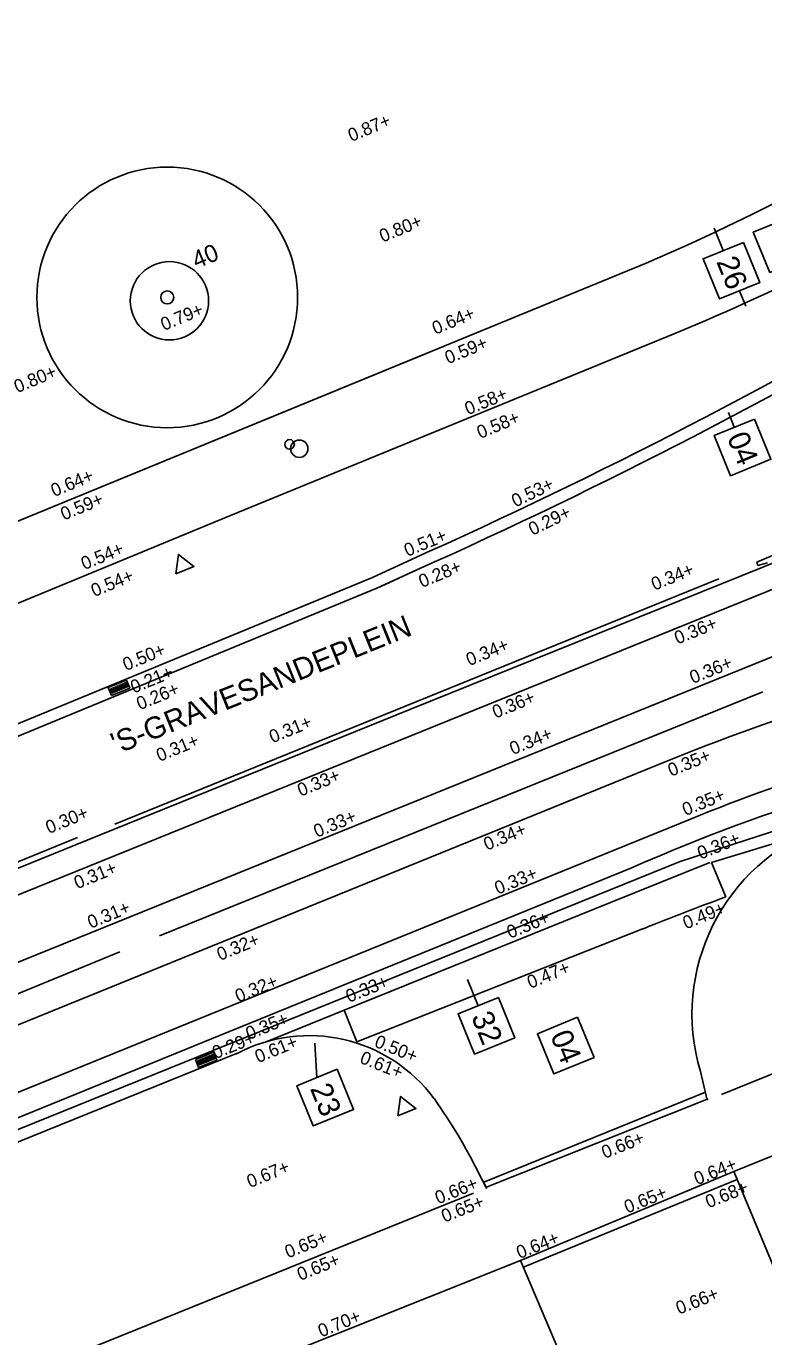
# Model space of a CAD drawing. Extents: x 122462 to 123306, y 485548 to 486417.
# Drawn here: x 122895.16 to 122912.13, y 485798.26 to 485828.43 of the extents above; entities that cross this region are included whole.
import ezdxf

# ---------------------------------------------------------------- set-up
doc = ezdxf.new("R2010")
doc.units = 0
for name, color, linetype in [('B nummers', 7, 'Continuous'), ('B-WE-GR-BOOM-S', 7, 'Continuous'), ('B-WE-GR-BOOM_BOOMDIAMETER', 7, 'Continuous'), ('B-WE-OG-HOOGTEPUNT-S', 7, 'Continuous'), ('B-WE-OG-TOPOGRAFIE_STRAATNAAM', 7, 'Continuous'), ('B-WE-RI-HWA_KOLK-S', 7, 'Continuous'), ('B-WE-VH-KANTOPSLUITING_TROTTOIRBAND_130 150-G', 7, 'Continuous'), ('B-WE-VH-KANTOPSLUITING_TROTTOIRBAND_280 300-G', 7, 'Continuous'), ('B-WE-VH-KANTOPSLUITING_TROTTOIRBAND_NATUURSTEEN_150-G', 7, 'Continuous'), ('B-WE-VH-KANTOPSLUITING_TROTTOIRBAND_NATUURSTEEN_300-G', 7, 'Continuous'), ('B-WE-VH-KANTVERHARDING_EIND_VERHARDING-G', 7, 'Continuous'), ('B-WE-VH-MATERIAALGRENS-G', 7, 'Continuous'), ('B-WE-VH-MATERIAALGRENS_ASFALT-G', 7, 'Continuous'), ('B-WE-VW-MARKERING_OVERIG-G', 7, 'Continuous'), ('V bss 4 strekken', 7, 'Continuous'), ('V Inritband 800x500 natuursteen', 7, 'Continuous'), ('V markering 1-1 10 cm', 7, 'Continuous'), ('V markering figuratie', 7, 'Continuous'), ('V markering ononderbroken streep 10 cm', 7, 'Continuous'), ('V materiaalscheiding algemeen', 7, 'Continuous'), ('V meubilair trammast', 7, 'Continuous'), ('V Rails', 7, 'Continuous'), ('V Trottoirband Natuursteen 150', 7, 'Continuous'), ('V Trottoirband Natuursteen 300', 7, 'Continuous')]:
    doc.layers.add(name, color=color, linetype=linetype)

msp = doc.modelspace()

# ---------------------------------------------------------------- linework, layer by layer
at = {"layer": 'B nummers'}
for p, q in [((122911.197, 485823.263), (122910.988, 485823.777)), ((122911.575, 485822.337), (122911.72, 485821.982)), ((122911.452, 485819.195), (122911.315, 485819.532)), ((122905.559, 485805.878), (122905.313, 485806.481)), ((122901.849, 485804.225), (122901.803, 485805.016))]:
    msp.add_line(p, q, dxfattribs=at)
for points in [[(122912.814, 485824.065), (122913.192, 485823.139), (122912.266, 485822.762), (122911.888, 485823.688)], [(122911.66, 485823.452), (122912.038, 485822.526), (122911.112, 485822.149), (122910.734, 485823.075)], [(122911.915, 485819.384), (122912.293, 485818.458), (122911.367, 485818.08), (122910.989, 485819.006)], [(122906.022, 485806.066), (122906.4, 485805.14), (122905.474, 485804.763), (122905.096, 485805.689)], [(122907.847, 485805.612), (122908.225, 485804.686), (122907.299, 485804.308), (122906.921, 485805.234)], [(122902.312, 485804.414), (122902.69, 485803.488), (122901.764, 485803.11), (122901.387, 485804.036)]]:
    msp.add_lwpolyline(points, close=True, dxfattribs=at)
at = {"layer": 'B-WE-GR-BOOM-S'}
for radius in [3, 0.15]:
    msp.add_circle((122898.404, 485822.185), radius, dxfattribs=at)
for start, end in [(0, 180), (180, 0)]:
    msp.add_arc((122898.404, 485822.185), 0.15, start, end, dxfattribs=at)
at = {"layer": 'B-WE-RI-HWA_KOLK-S'}
for p, q in [((122897.463, 485813.375), (122897.047, 485813.202)), ((122897.54, 485813.19), (122897.463, 485813.375)), ((122897.047, 485813.202), (122897.124, 485813.018)), ((122897.124, 485813.018), (122897.54, 485813.19)), ((122899.468, 485804.811), (122899.05, 485804.642)), ((122899.543, 485804.626), (122899.468, 485804.811)), ((122899.05, 485804.642), (122899.125, 485804.457)), ((122899.125, 485804.457), (122899.543, 485804.626))]:
    msp.add_line(p, q, dxfattribs=at)
for points in [[(122897.189, 485813.21), (122897.219, 485813.222), (122897.259, 485813.126), (122897.229, 485813.113), (122897.189, 485813.21)], [(122897.236, 485813.229), (122897.265, 485813.241), (122897.305, 485813.145), (122897.276, 485813.133), (122897.236, 485813.229)], [(122897.282, 485813.248), (122897.311, 485813.26), (122897.351, 485813.164), (122897.322, 485813.152), (122897.282, 485813.248)], [(122897.328, 485813.267), (122897.357, 485813.279), (122897.397, 485813.183), (122897.368, 485813.171), (122897.328, 485813.267)], [(122897.374, 485813.286), (122897.404, 485813.299), (122897.444, 485813.202), (122897.414, 485813.19), (122897.374, 485813.286)], [(122897.42, 485813.306), (122897.45, 485813.318), (122897.49, 485813.222), (122897.46, 485813.209), (122897.42, 485813.306)], [(122897.097, 485813.171), (122897.127, 485813.184), (122897.167, 485813.087), (122897.137, 485813.075), (122897.097, 485813.171)], [(122897.143, 485813.19), (122897.173, 485813.203), (122897.213, 485813.106), (122897.183, 485813.094), (122897.143, 485813.19)], [(122899.1, 485804.611), (122899.13, 485804.623), (122899.169, 485804.526), (122899.139, 485804.514), (122899.1, 485804.611)], [(122899.146, 485804.63), (122899.176, 485804.642), (122899.215, 485804.545), (122899.185, 485804.533), (122899.146, 485804.63)], [(122899.193, 485804.648), (122899.222, 485804.66), (122899.261, 485804.564), (122899.232, 485804.552), (122899.193, 485804.648)], [(122899.239, 485804.667), (122899.269, 485804.679), (122899.308, 485804.582), (122899.278, 485804.57), (122899.239, 485804.667)], [(122899.285, 485804.686), (122899.315, 485804.698), (122899.354, 485804.601), (122899.324, 485804.589), (122899.285, 485804.686)], [(122899.332, 485804.705), (122899.361, 485804.717), (122899.4, 485804.62), (122899.371, 485804.608), (122899.332, 485804.705)], [(122899.378, 485804.723), (122899.408, 485804.735), (122899.447, 485804.639), (122899.417, 485804.627), (122899.378, 485804.723)], [(122899.424, 485804.742), (122899.454, 485804.754), (122899.493, 485804.657), (122899.463, 485804.645), (122899.424, 485804.742)]]:
    msp.add_lwpolyline(points, dxfattribs=at)
at = {"layer": 'B-WE-VH-KANTOPSLUITING_TROTTOIRBAND_130 150-G'}
for points in [[(122876.646, 485807.539), (122881.26, 485809.455), (122892.404, 485814.087), (122899.856, 485817.162), (122910.084, 485821.354)], [(122875.333, 485787.496), (122876.312, 485787.868), (122893.962, 485794.992), (122906.533, 485800.012)]]:
    msp.add_lwpolyline(points, dxfattribs=at)
at = {"layer": 'B-WE-VH-KANTOPSLUITING_TROTTOIRBAND_280 300-G'}
for points in [[(122904.037, 485816.159), (122903.125, 485815.737), (122886.386, 485808.831), (122875.22, 485804.193)], [(122905.572, 485802.017), (122905.749, 485801.679)]]:
    msp.add_lwpolyline(points, dxfattribs=at)
for centre, radius, start, end in [((122901.671, 485801.62), 3.569, 36.2644, 117.9113), ((122894.747, 485796.718), 12.053, 26.081, 35.5807)]:
    msp.add_arc(centre, radius, start, end, dxfattribs=at)
at = {"layer": 'B-WE-VH-KANTOPSLUITING_TROTTOIRBAND_NATUURSTEEN_150-G'}
for points in [[(122909.42, 485822.971), (122889, 485814.585), (122876.031, 485809.199)], [(122876.646, 485807.539), (122881.26, 485809.455), (122892.404, 485814.087), (122899.856, 485817.162), (122910.084, 485821.354)], [(122904.776, 485821.064), (122889, 485814.585), (122876.031, 485809.199)], [(122917.092, 485806.239), (122911.156, 485803.833)], [(122911.44, 485802.059), (122917.748, 485804.62)], [(122905.454, 485801.56), (122875.291, 485789.351), (122874.354, 485788.962)], [(122875.333, 485787.496), (122876.312, 485787.868), (122893.962, 485794.992), (122906.533, 485800.012)]]:
    msp.add_lwpolyline(points, dxfattribs=at)
at = {"layer": 'B-WE-VH-KANTOPSLUITING_TROTTOIRBAND_NATUURSTEEN_300-G'}
for points in [[(122903.125, 485815.737), (122886.386, 485808.831), (122875.22, 485804.193)], [(122884.138, 485798.357), (122900, 485804.774)], [(122910.828, 485803.7), (122910.673, 485804.362)], [(122912.659, 485799.141), (122911.44, 485802.059)], [(122906.533, 485800.012), (122908.2, 485796.094)]]:
    msp.add_lwpolyline(points, dxfattribs=at)
at = {"layer": 'B-WE-VH-KANTVERHARDING_EIND_VERHARDING-G'}
msp.add_circle((122898.454, 485822.107), 0.901, dxfattribs=at)
at = {"layer": 'B-WE-VH-MATERIAALGRENS-G'}
for points in [[(122905.688, 485801.817), (122910.792, 485803.889)], [(122911.518, 485801.874), (122906.616, 485799.869)]]:
    msp.add_lwpolyline(points, dxfattribs=at)
at = {"layer": 'B-WE-VH-MATERIAALGRENS_ASFALT-G'}
for points in [[(122904.149, 485815.913), (122903.321, 485815.531)], [(122903.228, 485815.488), (122886.489, 485808.582), (122875.325, 485803.944)], [(122899.492, 485804.859), (122899.899, 485805.024)], [(122910.851, 485803.731), (122905.723, 485801.691)], [(122906.533, 485800.012), (122911.44, 485802.059)]]:
    msp.add_lwpolyline(points, dxfattribs=at)
at = {"layer": 'B-WE-VW-MARKERING_OVERIG-G'}
for centre, radius in [((122901.218, 485818.801), 0.11), ((122901.442, 485818.702), 0.2)]:
    msp.add_circle(centre, radius, dxfattribs=at)
at = {"layer": 'V bss 4 strekken'}
msp.add_lwpolyline([(122904.149, 485815.913), (122903.228, 485815.488)], dxfattribs=at)
msp.add_arc((122853.766, 485928.547), 123.389, 294.10001, 300.67146, dxfattribs=at)
at = {"layer": 'V Inritband 800x500 natuursteen'}
msp.add_line((122911.253, 485808.386), (122910.926, 485809.174), dxfattribs=at)
for points in [[(122902.475, 485805.775), (122908.605, 485808.255), (122910.892, 485809.174)], [(122902.475, 485805.775), (122902.764, 485805.045), (122909.36, 485807.652)]]:
    msp.add_lwpolyline(points, dxfattribs=at)
msp.add_arc((122956.161, 485689.76), 126.841, 110.73495, 111.65209, dxfattribs=at)
at = {"layer": 'V markering 1-1 10 cm'}
for points in [[(122897.197, 485810.058), (122911.094, 485815.706)], [(122912.107, 485813.107), (122898.227, 485807.487)]]:
    msp.add_lwpolyline(points, dxfattribs=at)
at = {"layer": 'V markering figuratie'}
for points in [[(122911.995, 485816.009), (122911.971, 485816.086), (122913.478, 485816.734)], [(122911.995, 485816.009), (122912.217, 485816.073)]]:
    msp.add_lwpolyline(points, dxfattribs=at)
at = {"layer": 'V markering ononderbroken streep 10 cm'}
for points in [[(122882.925, 485804.264), (122896.336, 485809.75)], [(122897.315, 485807.119), (122883.989, 485801.64)]]:
    msp.add_lwpolyline(points, dxfattribs=at)
at = {"layer": 'V materiaalscheiding algemeen'}
for points in [[(122913.537, 485816.549), (122903.989, 485812.694), (122896.562, 485809.691), (122891.018, 485807.44), (122891.755, 485805.559)], [(122910.203, 485809.196), (122914.409, 485810.565)], [(122910.926, 485809.174), (122913.017, 485809.811)], [(122899.799, 485805.268), (122900.078, 485805.382), (122909.07, 485809.044)], [(122899.899, 485805.024), (122910.203, 485809.196)], [(122900.679, 485805.048), (122902.475, 485805.775)], [(122894.326, 485803.642), (122894.545, 485803.131), (122899.799, 485805.268)], [(122887.715, 485800.095), (122899.48, 485804.855)]]:
    msp.add_lwpolyline(points, dxfattribs=at)
msp.add_arc((122926.948, 485768.416), 44.388, 98.7738, 113.7509, dxfattribs=at)
at = {"layer": 'V meubilair trammast'}
for points in [[(122898.601, 485815.82), (122899.016, 485815.993), (122898.659, 485816.266)], [(122903.71, 485803.345), (122904.127, 485803.514), (122903.772, 485803.791)]]:
    msp.add_lwpolyline(points, close=True, dxfattribs=at)
at = {"layer": 'V Rails'}
for p, q in [((122913.713, 485816.028), (122883.169, 485803.647)), ((122914.253, 485814.694), (122883.711, 485802.313)), ((122886.88, 485802.155), (122909.899, 485811.507)), ((122887.421, 485800.82), (122910.441, 485810.173))]:
    msp.add_line(p, q, dxfattribs=at)
for radius in [46.552, 45.112]:
    msp.add_arc((122927.51, 485768.415), radius, 102.4046, 112.2312, dxfattribs=at)
at = {"layer": 'V Trottoirband Natuursteen 150'}
for centre, radius, start, end in [((122889.885, 485868.455), 49.501, 293.2433, 306.0415), ((122890.369, 485869.117), 51.672, 292.4294, 301.5945)]:
    msp.add_arc(centre, radius, start, end, dxfattribs=at)
at = {"layer": 'V Trottoirband Natuursteen 300'}
for points in [[(122904.037, 485816.159), (122903.125, 485815.737)], [(122905.572, 485802.017), (122905.755, 485801.668)]]:
    msp.add_lwpolyline(points, dxfattribs=at)
for centre, radius, start, end in [((122853.769, 485928.556), 123.126, 294.09587, 300.66803), ((122915.064, 485805.684), 4.586, 110.1855, 196.7612), ((122901.671, 485801.62), 3.569, 36.2644, 117.9113), ((122894.747, 485796.718), 12.053, 26.081, 35.5807)]:
    msp.add_arc(centre, radius, start, end, dxfattribs=at)

# ---------------------------------------------------------------- texts
at = {"layer": 'B nummers'}
for s, p in [('26', (122911.031, 485823.009)), ('04', (122911.277, 485818.964)), ('32', (122905.392, 485805.624)), ('04', (122907.209, 485805.192)), ('23', (122901.683, 485803.972))]:
    msp.add_text(s, height=0.5, rotation=292.187, dxfattribs=at).set_placement(p)
at = {"layer": 'B-WE-GR-BOOM_BOOMDIAMETER'}
msp.add_text('40', height=0.4, rotation=22.3273, dxfattribs=at).set_placement((122899.076, 485822.84))
at = {"layer": 'B-WE-OG-HOOGTEPUNT-S'}
for s, rotation, p in [('0.87+', 22.3273, (122902.638, 485825.763)), ('0.80+', 22.3273, (122903.36, 485823.445)), ('0.79+', 22.3273, (122898.327, 485821.411)), ('0.64+', 22.3273, (122904.573, 485821.323)), ('0.59+', 22.3273, (122904.866, 485820.645)), ('0.80+', 22.5564, (122894.953, 485819.978)), ('0.58+', 22.3273, (122905.323, 485819.47)), ('0.58+', 22.3273, (122905.603, 485818.925)), ('0.64+', 22.3273, (122895.801, 485817.587)), ('0.53+', 25.7427, (122906.415, 485817.347)), ('0.59+', 22.3273, (122896.024, 485817.046)), ('0.29+', 25.7427, (122906.807, 485816.696)), ('0.51+', 22.3273, (122903.928, 485816.21)), ('0.54+', 22.3273, (122896.495, 485815.905)), ('0.28+', 22.3273, (122904.264, 485815.495)), ('0.34+', 21.9864, (122909.613, 485815.431)), ('0.54+', 22.3273, (122896.724, 485815.283)), ('0.36+', 21.9864, (122910.145, 485814.192)), ('0.50+', 22.3273, (122897.454, 485813.581)), ('0.34+', 22.2492, (122905.354, 485813.693)), ('0.36+', 21.9864, (122910.498, 485813.285)), ('0.21+', 22.3273, (122897.633, 485813.063)), ('0.26+', 22.3273, (122897.771, 485812.679)), ('0.36+', 22.2492, (122905.958, 485812.486)), ('0.31+', 22.2492, (122900.824, 485811.917)), ('0.31+', 22.3273, (122898.226, 485811.49)), ('0.34+', 22.2492, (122906.356, 485811.646)), ('0.35+', 22.043, (122909.996, 485811.148)), ('0.33+', 22.2492, (122901.473, 485810.688)), ('0.35+', 22.043, (122910.327, 485810.242)), ('0.30+', 22.2492, (122895.68, 485809.829)), ('0.33+', 22.2492, (122901.846, 485809.742)), ('0.34+', 22.2492, (122905.758, 485809.444)), ('0.36+', 22.043, (122910.676, 485809.239)), ('0.31+', 22.2492, (122896.333, 485808.557)), ('0.33+', 22.2492, (122906.01, 485808.432)), ('0.31+', 22.2492, (122896.643, 485807.647)), ('0.49+', 22.043, (122910.34, 485807.633)), ('0.36+', 22.043, (122906.29, 485807.417)), ('0.32+', 22.2492, (122899.618, 485806.907)), ('0.47+', 22.043, (122906.758, 485806.265)), ('0.32+', 22.2492, (122900.039, 485805.947)), ('0.33+', 22.0267, (122902.586, 485805.943)), ('0.35+', 22.2492, (122900.284, 485805.086)), ('0.29+', 22.0252, (122899.514, 485804.645)), ('0.61+', 22.2492, (122900.496, 485804.553)), ('0.50+', 338.12, (122903.149, 485804.941)), ('0.61+', 338.12, (122902.813, 485804.569)), ('0.66+', 21.6934, (122908.469, 485802.35)), ('0.67+', 22.0365, (122900.307, 485801.678)), ('0.64+', 21.6934, (122910.595, 485801.743)), ('0.66+', 21.6934, (122904.637, 485801.303)), ('0.68+', 21.6934, (122910.859, 485801.212)), ('0.65+', 21.6934, (122904.783, 485800.881)), ('0.65+', 21.6934, (122908.989, 485801.091)), ('0.65+', 22.0365, (122901.183, 485800.057)), ('0.64+', 21.6934, (122906.509, 485800.044)), ('0.65+', 22.0365, (122901.465, 485799.54)), ('0.66+', 21.6934, (122910.179, 485798.763)), ('0.70+', 22.0365, (122901.947, 485798.238))]:
    msp.add_text(s, height=0.3, rotation=rotation, dxfattribs=at).set_placement(p)
at = {"layer": 'B-WE-OG-TOPOGRAFIE_STRAATNAAM'}
msp.add_text("'S-GRAVESANDEPLEIN", height=0.5, rotation=22.0252, dxfattribs=at).set_placement((122897.236, 485811.657))

doc.saveas('drawing.dxf')
